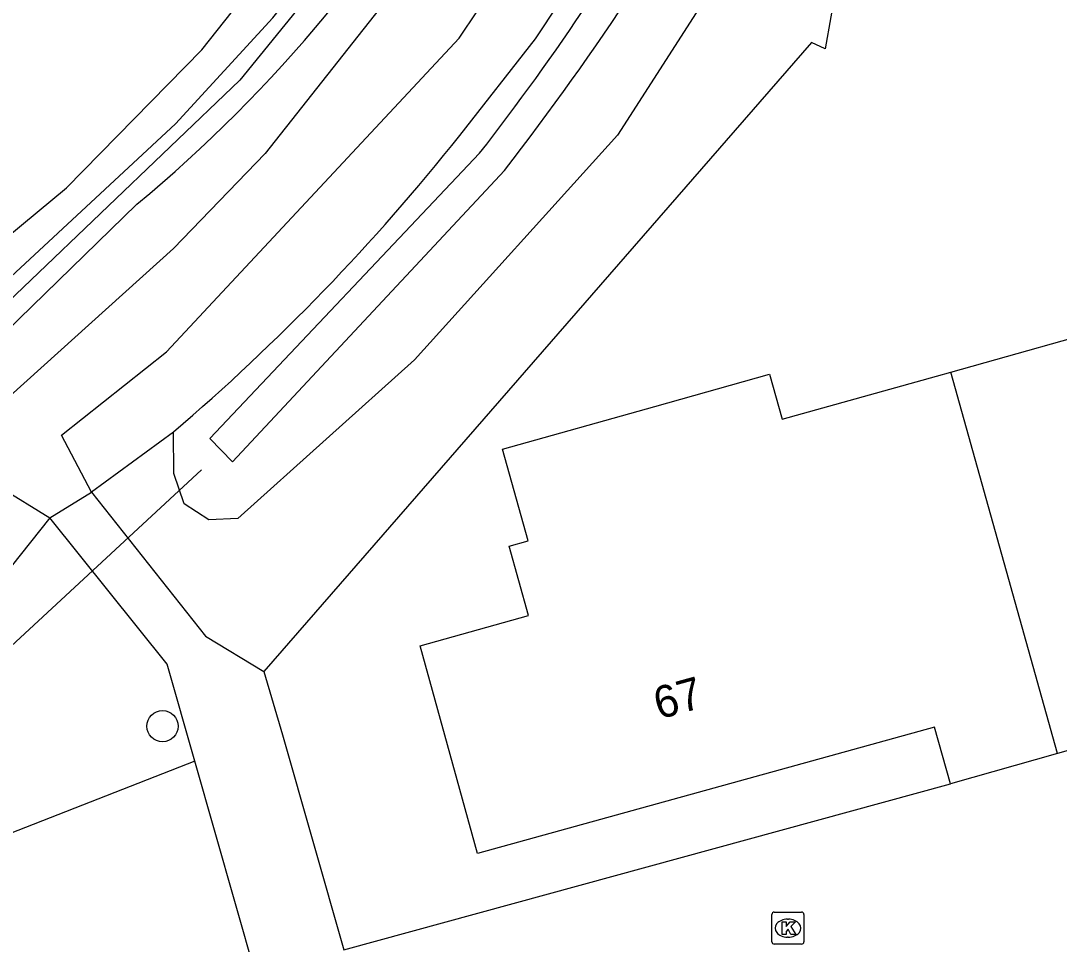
# Model space of a CAD drawing. Extents: x 159628 to 160723, y 388176 to 389416.
# Drawn here: x 159809.11 to 159841.53, y 388448.6 to 388477.42 of the extents above; entities that cross this region are included whole.
import ezdxf

# ---------------------------------------------------------------- set-up
doc = ezdxf.new("R2010")
doc.units = 0
for name, color, linetype in [('IMGEO_Boom', 7, 'Continuous'), ('IMGEO_Duiker', 7, 'Continuous'), ('IMGEO_Groenvoorziening', 7, 'Continuous'), ('IMGEO_Hek', 7, 'Continuous'), ('IMGEO_Kolk', 7, 'Continuous'), ('IMGEO_Loofbos', 7, 'Continuous'), ('IMGEO_Pand', 7, 'Continuous'), ('IMGEO_Pand_nummerreeks', 7, 'Continuous'), ('IMGEO_Rijbaan_lokaal_onverhard', 7, 'Continuous'), ('IMGEO_Rijbaan_lokaal_open', 7, 'Continuous'), ('IMGEO_Voetpad_open', 7, 'Continuous'), ('IMGEO_Waterloop', 7, 'Continuous')]:
    doc.layers.add(name, color=color, linetype=linetype)

msp = doc.modelspace()

# ---------------------------------------------------------------- linework, layer by layer
at = {"layer": 'IMGEO_Boom'}
msp.add_circle((159813.538, 388455.407), 0.489, dxfattribs=at)
at = {"layer": 'IMGEO_Duiker'}
msp.add_lwpolyline([(159814.758, 388463.411), (159807.816, 388456.991)], dxfattribs=at)
at = {"layer": 'IMGEO_Groenvoorziening'}
for points in [[(159843.864, 388526.919), (159842.826, 388511.607), (159842.365, 388509.27), (159841.261, 388504.238), (159838.509, 388496.149), (159833.859, 388485.148), (159831.319, 388479.425), (159827.736, 388473.852), (159821.398, 388466.84), (159815.889, 388461.89), (159814.981, 388461.843), (159814.213, 388462.344), (159813.893, 388463.298), (159813.876, 388464.588)], [(159822.818, 388473.842), (159825.176, 388476.859), (159828.174, 388481.387), (159830.827, 388486.106)], [(159834.576, 388478.554), (159834.22, 388476.551), (159833.795, 388476.743), (159816.701, 388457.112)], [(159812.735, 388471.697), (159807.411, 388466.52), (159798.304, 388458.132), (159793.659, 388453.219), (159792.47, 388454.125)], [(159813.876, 388464.588), (159811.319, 388462.715)], [(159810.017, 388461.905), (159806.988, 388458.115)], [(159814.541, 388454.32), (159807.997, 388451.759), (159805.65, 388447.79), (159803.03, 388444.48), (159801.04, 388441.03), (159797.51, 388433.94), (159794.66, 388426.63), (159793.923, 388423.023), (159792.464, 388411.905)]]:
    msp.add_lwpolyline(points, dxfattribs=at)
for centre, radius, start, end in [((159784.248, 388506.088), 44.657, 309.6362, 331.1149), ((159770.404, 388515.542), 66.978, 310.46977, 321.4949)]:
    msp.add_arc(centre, radius, start, end, dxfattribs=at)
at = {"layer": 'IMGEO_Hek'}
msp.add_lwpolyline([(159779.536, 388416.895), (159783.979, 388433.713), (159788.023, 388445.423), (159791.84, 388454.553), (159795.463, 388458.649), (159805.891, 388468.361), (159810.541, 388472.207), (159814.763, 388476.518), (159818.512, 388481.246), (159820.511, 388484.254), (159822.716, 388488.184), (159826.621, 388496.28), (159827.957, 388500)], dxfattribs=at)
at = {"layer": 'IMGEO_Kolk'}
for p, q in [((159832.559, 388448.678), (159832.559, 388449.53)), ((159832.634, 388449.604), (159833.486, 388449.604)), ((159833.56, 388449.53), (159833.56, 388448.678)), ((159833.047, 388449.384), (159833.072, 388449.384)), ((159833.486, 388448.604), (159832.634, 388448.604)), ((159833.07, 388448.824), (159833.045, 388448.824))]:
    msp.add_line(p, q, dxfattribs=at)
for points in [[(159832.559, 388448.678), (159832.559, 388449.53)], [(159832.634, 388449.604), (159833.486, 388449.604)], [(159833.56, 388449.53), (159833.56, 388448.678)], [(159832.88, 388449.304), (159833.003, 388449.304), (159833.003, 388449.153), (159833.133, 388449.304), (159833.297, 388449.304), (159833.151, 388449.153), (159833.304, 388448.904), (159833.152, 388448.904), (159833.067, 388449.068), (159833.003, 388449.001), (159833.003, 388448.904), (159832.88, 388448.904), (159832.88, 388449.304)], [(159833.486, 388448.604), (159832.634, 388448.604)]]:
    msp.add_lwpolyline(points, dxfattribs=at)
for centre, start, end in [((159832.636, 388449.528), 91.552, 178.448), ((159832.636, 388449.528), 91.552, 178.448), ((159833.484, 388449.528), 1.552, 88.448), ((159833.484, 388449.528), 1.552, 88.448), ((159832.636, 388448.68), 181.552, 268.448), ((159832.636, 388448.68), 181.552, 268.448), ((159833.484, 388448.68), 271.552, 358.448), ((159833.484, 388448.68), 271.552, 358.448)]:
    msp.add_arc(centre, 0.0765, start, end, dxfattribs=at)
for centre, major_axis, ratio, start_param, end_param in [((159833.046, 388449.104), (-0.387, 0.002), 0.722429, 4.712389, 7.853982), ((159833.071, 388449.104), (-0.39, 0.002), 0.717154, 1.570796, 4.712389)]:
    msp.add_ellipse(centre, major_axis=major_axis, ratio=ratio, start_param=start_param, end_param=end_param, dxfattribs=at)
at = {"layer": 'IMGEO_Loofbos'}
msp.add_lwpolyline([(159792.47, 388454.125), (159791.84, 388454.553), (159795.463, 388458.649), (159805.891, 388468.361), (159810.541, 388472.207), (159814.763, 388476.518), (159818.512, 388481.246), (159820.511, 388484.254), (159822.716, 388488.184), (159826.621, 388496.28), (159827.957, 388500), (159829.547, 388504.429), (159830.501, 388508.104), (159831.205, 388513.3), (159817.444, 388519.413), (159803.344, 388524.784), (159765.83, 388541.407), (159741.544, 388552.483), (159734.701, 388555.218)], dxfattribs=at)
at = {"layer": 'IMGEO_Pand'}
for points in [[(159838.145, 388466.461), (159843.685, 388468.012), (159844.37, 388465.564), (159847.946, 388466.564), (159847.664, 388467.566), (159854.756, 388469.551), (159856.163, 388464.528), (159854.41, 388464.037), (159854.76, 388462.785), (159853.92, 388462.55), (159854.591, 388460.15), (159844.567, 388457.342), (159845.063, 388455.568)], [(159838.132, 388453.605), (159837.634, 388455.378), (159823.372, 388451.431), (159821.576, 388457.92), (159824.966, 388458.858), (159824.359, 388461.024), (159824.948, 388461.189), (159824.145, 388464.052), (159828.906, 388465.387), (159832.487, 388466.391), (159832.881, 388464.987), (159837.696, 388466.335), (159838.145, 388466.461)], [(159841.477, 388454.552), (159838.145, 388466.461)], [(159845.063, 388455.568), (159841.477, 388454.552)], [(159841.477, 388454.552), (159838.132, 388453.605)]]:
    msp.add_lwpolyline(points, dxfattribs=at)
at = {"layer": 'IMGEO_Rijbaan_lokaal_onverhard'}
for points in [[(159811.319, 388462.715), (159810.384, 388464.494), (159813.657, 388467.09), (159822.801, 388476.879), (159827.374, 388483.715), (159831.854, 388493.371), (159835.009, 388503.266), (159837.027, 388511.358), (159838.133, 388520.304), (159838.483, 388526.316), (159839.555, 388537.163), (159843.059, 388556.556), (159849.981, 388588.646), (159855.64, 388618.28), (159857.157, 388623.967), (159858.183, 388629.429), (159861.693, 388645.575), (159864.406, 388645.004)], [(159821.745, 388479.621), (159816.743, 388473.283), (159813.884, 388470.314), (159802.08, 388459.684), (159795.762, 388453.296), (159791.742, 388448.635), (159787.916, 388441.536)], [(159784.358, 388415.796), (159785.676, 388426.481), (159787.671, 388434.224), (159789.718, 388439.781), (159791.616, 388444.055), (159795.462, 388449.706), (159802.457, 388457.03), (159808.466, 388462.866), (159810.017, 388461.905)], [(159810.017, 388461.905), (159811.319, 388462.715)]]:
    msp.add_lwpolyline(points, dxfattribs=at)
at = {"layer": 'IMGEO_Rijbaan_lokaal_open'}
msp.add_lwpolyline([(159819.193, 388448.425), (159838.132, 388453.605)], dxfattribs=at)
at = {"layer": 'IMGEO_Voetpad_open'}
for points in [[(159811.319, 388462.715), (159814.875, 388458.22), (159816.701, 388457.112)], [(159814.541, 388454.32), (159813.678, 388457.339), (159810.017, 388461.905)], [(159816.701, 388457.112), (159817.284, 388455.135), (159819.193, 388448.425)], [(159816.453, 388447.634), (159814.541, 388454.32)]]:
    msp.add_lwpolyline(points, dxfattribs=at)
at = {"layer": 'IMGEO_Waterloop'}
for points in [[(159833.068, 388513.049), (159832.093, 388507.967), (159829.69, 388500.041), (159824.66, 388488.357), (159822.812, 388484.476), (159820.799, 388481.54), (159815.953, 388475.565), (159809.423, 388469.322), (159796.277, 388456.771), (159794.038, 388454.369), (159793.592, 388454.743), (159797.35, 388458.645), (159804.988, 388465.893), (159813.941, 388474.21), (159816.98, 388477.515), (159820.471, 388481.91), (159822.36, 388484.723), (159824.352, 388488.727), (159829.382, 388500.452), (159831.805, 388508.296), (159832.606, 388513.142)], [(159823.432, 388473.287), (159815.009, 388464.388), (159815.72, 388463.654), (159824.213, 388472.754)]]:
    msp.add_lwpolyline(points, dxfattribs=at)
for centre, radius, start, end in [((159752.995, 388527.998), 90.132, 322.19898, 340.01831), ((159762.85, 388520.59), 76.862, 322.01673, 339.42234)]:
    msp.add_arc(centre, radius, start, end, dxfattribs=at)

# ---------------------------------------------------------------- texts
at = {"layer": 'IMGEO_Pand_nummerreeks'}
msp.add_text('67', height=1, rotation=15.4694, dxfattribs=at).set_placement((159829.035, 388455.613))

doc.saveas('drawing.dxf')
